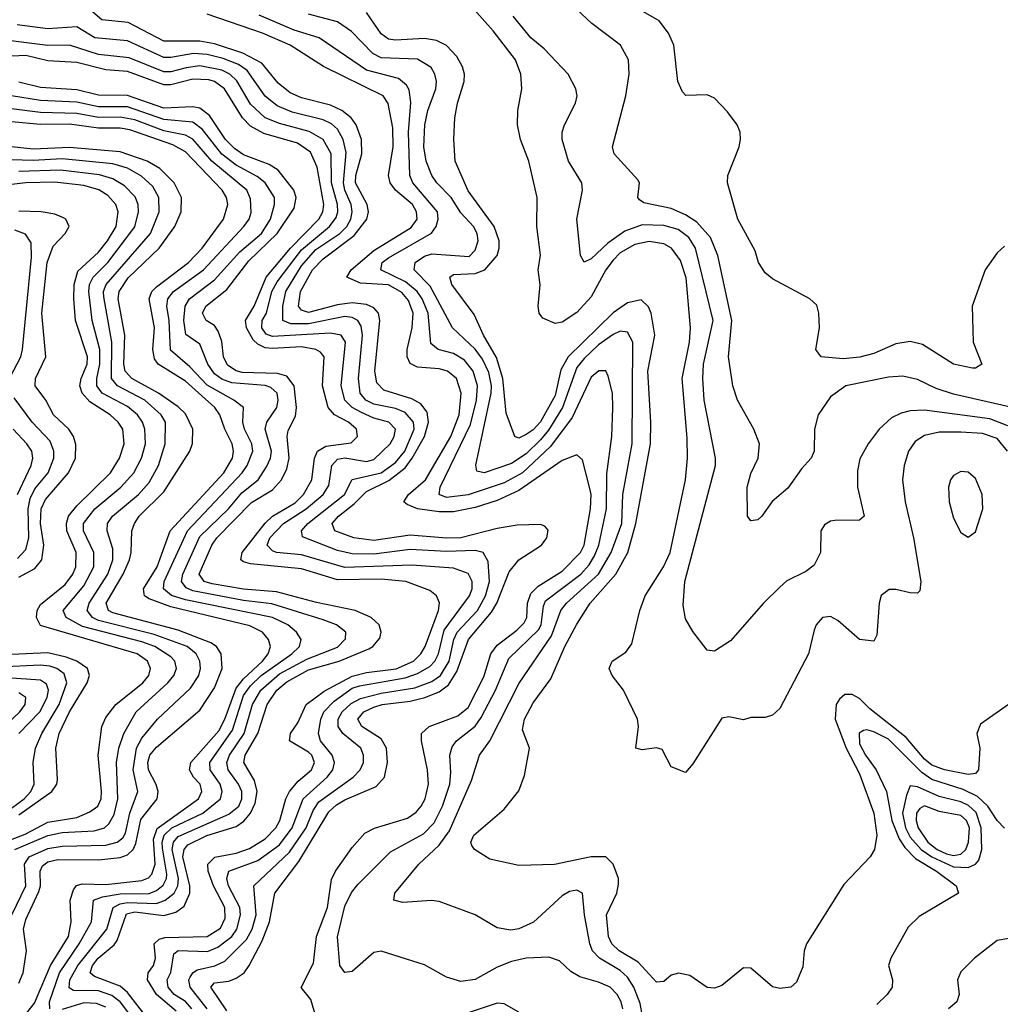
# Model space of a CAD drawing. Header units: inches. Extents: x 501365 to 657855, y 482276 to 547543.
# Tile 319 of 656: x 604253 to 606959, y 484403 to 487121. Entities that reach past the tile are written whole.
import ezdxf

# ---------------------------------------------------------------- set-up
doc = ezdxf.new("R2010")
doc.units = ezdxf.units.IN
doc.header["$MEASUREMENT"] = 0
doc.layers.add('A6408', color=7, linetype='Continuous')

msp = doc.modelspace()

# ---------------------------------------------------------------- linework, layer by layer
at = {"layer": 'A6408', "color": 5}
for points, elevation in [([(604824.6, 484384.6), (604780.1, 484450), (604790, 484461.6), (604830, 484467), (604850, 484474.6), (604872.1, 484490), (604886.2, 484510), (604921.7, 484578.3), (604941.9, 484630), (604957.1, 484710), (605022.9, 484797.1), (605106.1, 484933.9), (605126.7, 484953.3), (605150, 484967.2), (605236, 485004), (605259.1, 485030), (605267.8, 485070), (605265, 485110), (605250, 485135.2), (605196.9, 485170), (605186.2, 485190), (605202.6, 485210), (605230, 485222.5), (605252.8, 485230), (605330, 485239.7), (605370.5, 485249.5), (605410, 485265.1), (605435.7, 485284.3), (605458.9, 485321.1), (605490.8, 485410), (605554.6, 485485.4), (605569.4, 485510), (605603.3, 485596.6), (605630, 485629.4), (605692.7, 485670), (605707.4, 485690), (605711.3, 485711.3), (605702.1, 485722.1), (605690, 485727.4), (605625.2, 485725.2), (605570, 485716.1), (605470, 485690.3), (605430, 485689.2), (605330, 485697.3), (605230, 485683.2), (605174.6, 485690), (605122.6, 485710), (605115.2, 485730), (605132.8, 485750), (605175.9, 485784.1), (605210, 485818.5), (605271.2, 485848.8), (605316, 485884), (605336, 485910), (605369.3, 485970), (605380.8, 486010), (605376.8, 486036.8), (605359.8, 486059.8), (605334.4, 486074.4), (605257.9, 486097.9), (605237.8, 486117.8), (605232.7, 486150), (605246.8, 486290), (605242.9, 486310), (605230, 486324.9), (605210, 486334.2), (605170, 486339.3), (605130, 486333.9), (605050, 486311.9), (605030, 486319), (605022.3, 486330), (605027.6, 486370), (605060.3, 486430), (605090, 486460.4), (605175.6, 486524.4), (605210.2, 486570), (605214.9, 486590), (605211.4, 486610), (605179.4, 486670), (605179.8, 486690), (605197.2, 486750), (605195.5, 486790), (605181.3, 486830), (605167.2, 486850), (605141.2, 486870), (605110, 486884.6), (605030, 486904.4), (604998.8, 486918.9), (604965.6, 486945.6), (604920.8, 487000.8), (604868.5, 487028.5), (604790, 487053.6), (604750, 487061.6), (604650, 487061.1), (604552.3, 487112.3), (604479.7, 487119.7), (604430, 487162.1)], 2420), ([(606978.2, 485930), (606950, 485964.1), (606910, 485978), (606850, 485982.2), (606790, 485981.7), (606750, 485973.1), (606723.7, 485956.3), (606705.1, 485930), (606693.2, 485890), (606689.2, 485850), (606696, 485790), (606719, 485690), (606739.5, 485570), (606736.3, 485543.7), (606730, 485538), (606710, 485538.2), (606670, 485547.9), (606652.3, 485547.7), (606630, 485531.5), (606624.5, 485510), (606618.3, 485421.7), (606610, 485405.1), (606570, 485409.9), (606510, 485462.4), (606490, 485473), (606468.3, 485470), (606450.9, 485450), (606444.8, 485435.2), (606429.4, 485370), (606350, 485219.7), (606330, 485201.1), (606310, 485194.5), (606270, 485194.2), (606250, 485188), (606210, 485196.1), (606190, 485192.4), (606110, 485066.6), (606090, 485042.9), (606050, 485058), (606025.7, 485105.7), (606010, 485110.8), (605970, 485105.5), (605952.7, 485110), (605960.3, 485170), (605957.6, 485190), (605919.3, 485270), (605887.9, 485310), (605879.8, 485330), (605887.8, 485350), (605925.7, 485374.3), (605942.2, 485397.8), (605964.1, 485490), (605978.6, 485530), (606029.3, 485610), (606047.7, 485650), (606089.6, 485850), (606095.6, 485910), (606095, 485965), (606080.4, 486130), (606100.7, 486230), (606103.4, 486270), (606091.7, 486408.3), (606076.2, 486456.2), (606051.7, 486490), (606030, 486501.4), (605990, 486508), (605950, 486499.9), (605910, 486477.4), (605890, 486457.1), (605870, 486429.9), (605830, 486355.8), (605790, 486311.9), (605750, 486286), (605730, 486281.5), (605696.4, 486296.4), (605686.6, 486310), (605683, 486330), (605688.7, 486388.7), (605683.4, 486430), (605689.5, 486470.5), (605679.6, 486550), (605680.4, 486630), (605657.7, 486730), (605634.6, 486790), (605626, 486830), (605627, 486870), (605638.4, 486930), (605635.8, 486970), (605620.8, 487010), (605559.1, 487090), (605498.1, 487158.1)], 2280), ([(605069.4, 484369.4), (605055.7, 484415.7), (605029.3, 484449.3), (605063.7, 484516.4), (605071.5, 484590), (605102.2, 484670), (605112.9, 484747.1), (605124.2, 484770), (605170, 484835.8), (605205.2, 484874.8), (605231.4, 484888.6), (605323.1, 484916.9), (605347, 484933), (605360.9, 484950), (605371.5, 484970), (605380.5, 485010), (605377.8, 485050), (605361.1, 485130), (605361.7, 485150), (605382.3, 485170), (605461.3, 485198.7), (605490, 485222.4), (605533.1, 485306.9), (605552.4, 485370), (605570, 485393.9), (605624.9, 485435.1), (605644.7, 485455.3), (605652.1, 485470), (605654, 485510), (605663.1, 485536.9), (605683.3, 485556.7), (605750, 485598.2), (605799.8, 485650), (605810.4, 485670), (605828.1, 485770), (605829.7, 485809.7), (605826.1, 485826.1), (605805.5, 485905.5), (605790, 485919.8), (605750, 485903.4), (605630, 485821), (605570, 485793.8), (605510, 485773.7), (605450, 485761.8), (605410, 485761.9), (605350.6, 485770.6), (605322, 485782), (605313.1, 485790), (605325.9, 485810), (605372.4, 485850), (605442.8, 485970), (605465.7, 486030), (605471.1, 486090), (605457.6, 486130), (605433.3, 486150), (605410, 486156.7), (605350, 486161.3), (605330, 486171.2), (605321.8, 486190), (605321.5, 486210), (605336, 486270), (605338.4, 486310), (605325.2, 486345.2), (605307.6, 486367.6), (605270, 486388.7), (605192.9, 486392.9), (605155.5, 486410), (605167.8, 486430), (605230, 486483), (605333.3, 486546.7), (605349.1, 486570), (605347.4, 486590), (605336.4, 486610), (605289.9, 486650), (605274.8, 486670), (605270.5, 486690), (605283.2, 486770), (605281.9, 486821.9), (605269.5, 486889.5), (605256, 486910), (605091.2, 486991.3), (604998.7, 487050), (604923, 487083), (604770, 487135.8)], 2380), ([(605917.5, 484390), (605912.5, 484410), (605901.3, 484430), (605882, 484450), (605850, 484464.2), (605798.2, 484478.2), (605773.6, 484493.6), (605742.7, 484522.7), (605712.8, 484532.8), (605650, 484529.9), (605610, 484520.7), (605570, 484505), (605510, 484471.1), (605470, 484466), (605430, 484477.3), (605370, 484511.8), (605250, 484549.8), (605230, 484545.8), (605170, 484493.8), (605150, 484490.8), (605135.8, 484510), (605129.2, 484589.2), (605150, 484673.5), (605168.7, 484711.3), (605186.2, 484733.8), (605276.1, 484823.9), (605366.8, 484873.2), (605396.5, 484903.5), (605419.6, 484950), (605439.3, 485010), (605442.6, 485042.6), (605439.9, 485090), (605446.5, 485113.5), (605458.4, 485130), (605509.4, 485170.6), (605526, 485194), (605565.5, 485270), (605602.6, 485357.4), (605684, 485436), (605691.6, 485450), (605697.9, 485502.1), (605703.8, 485516.2), (605801.1, 485590), (605824.4, 485615.6), (605839.3, 485640.7), (605851, 485670), (605872, 485770), (605873, 485867), (605886.3, 485970), (605889.2, 486049.2), (605888.3, 486090), (605876.9, 486136.9), (605870, 486151.6), (605851.2, 486151.2), (605830, 486133.9), (605777.6, 486022.4), (605717.9, 485942.1), (605640.2, 485870), (605590, 485842.6), (605490, 485808.8), (605430, 485801.4), (605410.5, 485810), (605413.2, 485830), (605496.4, 486003.6), (605513.1, 486070), (605516.4, 486110), (605504, 486150), (605480.5, 486180.5), (605450, 486199.5), (605407.2, 486210), (605387, 486227), (605379.9, 486310), (605363.3, 486350), (605349.7, 486370), (605317.2, 486397.2), (605249.4, 486430), (605253, 486450), (605270, 486463.3), (605388.8, 486531.2), (605402.3, 486550), (605407.3, 486570), (605406, 486590), (605337.8, 486670), (605329, 486690), (605325.4, 486810), (605332, 486892), (605327.2, 486927.2), (605320.2, 486940.2), (605297.8, 486957.8), (605210, 486981.3), (605079.1, 487070), (605010, 487091.2), (604913.4, 487133.4)], 2360), ([(605971.2, 484370), (605965.2, 484405.2), (605947.4, 484450), (605930, 484478.1), (605910, 484496.3), (605852.6, 484530), (605833, 484550), (605825.6, 484570), (605811.3, 484650), (605805.4, 484710), (605790, 484718), (605770, 484714.2), (605750, 484702), (605670.1, 484629.9), (605630, 484611.2), (605607.8, 484607.8), (605570, 484613.8), (605509.9, 484649.9), (605410, 484686.1), (605389.2, 484689.2), (605310, 484683.9), (605284.7, 484690), (605287.9, 484710), (605353.9, 484790), (605410, 484841.9), (605438.4, 484881.6), (605499.7, 485020.3), (605521.2, 485090), (605549.7, 485130.3), (605631.1, 485288.9), (605720.2, 485419.8), (605745.8, 485490), (605761.7, 485510), (605850.2, 485590), (605885.1, 485650), (605914, 485730), (605917.3, 485810), (605943.2, 485950), (605944.8, 486230), (605930, 486257.7), (605910, 486261.2), (605890, 486252), (605850, 486222.8), (605810, 486185.5), (605790, 486160.1), (605751, 486050), (605712.3, 485987.7), (605690, 485960.9), (605650, 485922.5), (605610, 485895.2), (605534.6, 485870), (605514.2, 485874.2), (605511.3, 485891.3), (605553.8, 486090), (605554.5, 486110), (605546.9, 486146.9), (605530, 486183.4), (605510, 486211.2), (605446.7, 486270), (605385.3, 486385.3), (605341, 486430), (605344, 486450), (605370, 486467.5), (605390, 486474), (605492.7, 486467.3), (605510, 486484.2), (605517.7, 486510), (605515.4, 486530), (605505.1, 486550), (605470, 486587.3), (605443.7, 486630), (605403.5, 486670), (605390, 486690.5), (605374.4, 486730), (605368.2, 486770), (605370.2, 486830), (605378.9, 486870), (605400.6, 486930), (605402.6, 486950), (605398.6, 486970), (605388.4, 486988.4), (605350, 487011.2), (605250, 487015.5), (605227.2, 487027.2), (605168.1, 487088.1), (605130, 487114.4), (605050, 487135.4)], 2340), ([(606981.7, 485230), (606903.9, 485176.1), (606893.6, 485150), (606902.3, 485110), (606898.4, 485050), (606890, 485039.8), (606870, 485037.1), (606804.6, 485050), (606770, 485063), (606750, 485079.2), (606699.3, 485139.3), (606598.3, 485218.3), (606570, 485247.2), (606550, 485257.7), (606530, 485257.5), (606514.7, 485245.2), (606505.4, 485230), (606503.4, 485190), (606533.3, 485110), (606570, 485039.2), (606610, 484930.2), (606618.4, 484870), (606611.7, 484830), (606599.5, 484810), (606526.9, 484733.1), (606424, 484570), (606417.3, 484550), (606413.5, 484506.5), (606396.1, 484464), (606380.7, 484450), (606350, 484446.1), (606330, 484451.4), (606270, 484502.5), (606250, 484503.4), (606190, 484454.9), (606170, 484447.2), (606149.6, 484449.6), (606102.3, 484482.3), (606071, 484489), (606050, 484483.1), (606030, 484465.6), (606010, 484463.7), (605959.1, 484519.1), (605907.1, 484550), (605887.1, 484570), (605877.9, 484590), (605871.8, 484650), (605900.3, 484710), (605905.5, 484734.5), (605904.9, 484750), (605890, 484789.2), (605870, 484809.5), (605830, 484809.9), (605728.3, 484788.3), (605630, 484786.3), (605550, 484803.8), (605508, 484830), (605500.7, 484840.7), (605497.4, 484850), (605506.3, 484870), (605590, 484941.4), (605630, 484991.6), (605645.9, 485034.1), (605659.1, 485110), (605640.4, 485160.4), (605645.6, 485190), (605670, 485234.8), (605718.8, 485301.2), (605756.8, 485390), (605790, 485452.3), (605827.2, 485510), (605897.8, 485590), (605930.7, 485650), (605952.9, 485730), (605993.1, 485950), (605994.6, 486010), (605985.8, 486150), (606005.4, 486250), (605995.5, 486310), (605988.2, 486328.2), (605967.4, 486347.4), (605930, 486339.2), (605890, 486311.4), (605765.8, 486190), (605746.3, 486153.7), (605730, 486083), (605690, 486010.8), (605670, 485988.6), (605650, 485975.2), (605630, 485965.7), (605619.1, 485970), (605594.7, 486034.7), (605585.7, 486130), (605568.1, 486188.1), (605532.6, 486250), (605507, 486307), (605445.4, 486390), (605439.9, 486410), (605450, 486417.4), (605510, 486420), (605536.4, 486430), (605570, 486469.6), (605575.7, 486490), (605575.7, 486510), (605562.3, 486550), (605490, 486648.2), (605454.8, 486730), (605450.3, 486790.3), (605453.4, 486850), (605460.6, 486890), (605479.5, 486950), (605480.3, 486970), (605474.9, 486990), (605458.6, 487018.6), (605430, 487049.5), (605403.2, 487063.2), (605370, 487068.2), (605290, 487063.8), (605270, 487066.9), (605250, 487081.7), (605210, 487140.7)], 2320), ([(606979.9, 485999.9), (606930, 486018.6), (606750, 486042.3), (606710, 486040.8), (606685.2, 486034.8), (606658.8, 486021.2), (606624.5, 485990), (606594, 485950), (606571.4, 485908.6), (606565, 485875), (606564.4, 485830), (606582.8, 485750), (606570, 485738.7), (606501.8, 485738.2), (606490, 485736.4), (606473.9, 485726.1), (606463.9, 485710), (606462.8, 485650), (606444.7, 485615.3), (606422.2, 485597.8), (606370, 485571.7), (606350, 485554.6), (606305, 485510), (606213.9, 485406.1), (606170, 485377.4), (606150, 485380.7), (606110, 485431.6), (606090, 485466.6), (606083.7, 485503.7), (606088.4, 485570), (606172.8, 485890), (606172.5, 485910), (606141.6, 486070), (606137.4, 486130), (606139.3, 486170), (606166.2, 486290), (606117.7, 486490), (606099, 486519), (606070, 486541.3), (606030, 486552.6), (605970, 486554.1), (605922.8, 486537.2), (605876.1, 486503.9), (605830, 486460.5), (605810, 486451), (605799.9, 486470), (605789.9, 486570), (605805.7, 486650), (605803.7, 486670), (605766.7, 486730), (605749.9, 486790), (605749.9, 486810), (605756.2, 486830), (605786.6, 486890), (605790.7, 486910), (605787.7, 486930), (605766.6, 486970), (605699.8, 487039.8), (605663.5, 487070), (605614.3, 487130)], 2260), ([(607015.1, 486044.9), (606830, 486087), (606782.2, 486102.2), (606730, 486127.5), (606690, 486136.4), (606650, 486133.6), (606532.8, 486110), (606490, 486079.2), (606455.8, 486030), (606446.4, 485990), (606445.2, 485930), (606436.5, 485910), (606410, 485881.1), (606372.4, 485827.6), (606329.5, 485790.5), (606300.3, 485750), (606290, 485739.7), (606270, 485737), (606261.3, 485750), (606259.8, 485830), (606270, 485868), (606290.7, 485910), (606293.8, 485950), (606278.5, 485990), (606233.9, 486070), (606220.2, 486110), (606208.4, 486190), (606218.3, 486290), (606179.3, 486470), (606158.9, 486518.9), (606121.6, 486561.6), (606090, 486582.1), (606050, 486599.4), (605975, 486615.1), (605963.3, 486623.3), (605958.5, 486630), (605962.6, 486670), (605958.6, 486678.6), (605893.6, 486750), (605888.2, 486770), (605925.6, 486910), (605934.7, 486970), (605932.6, 487010), (605910.7, 487050), (605831.9, 487110), (605789.3, 487149.3)], 2240), ([(606970, 486495.1), (606950, 486477.1), (606917.4, 486430), (606881.1, 486330), (606883.9, 486230), (606907.4, 486170), (606890, 486158.4), (606881.6, 486158.4), (606830, 486169.9), (606744.1, 486224), (606710, 486231.9), (606670, 486225.7), (606610, 486198.9), (606571.4, 486188.6), (606524.7, 486184.7), (606464, 486190), (606449.6, 486210), (606459.7, 486270), (606458, 486310), (606452.3, 486332.3), (606433.2, 486350), (606330, 486405.1), (606310, 486422), (606291.6, 486450), (606282.5, 486482.5), (606234.5, 486570), (606206.2, 486670), (606207, 486690), (606238.3, 486770), (606242, 486790), (606241, 486810), (606232.5, 486830), (606206.1, 486866.1), (606170, 486904.2), (606150, 486913), (606091.1, 486911.1), (606081.5, 486921.5), (606068.9, 486950), (606057.6, 487050), (606043.5, 487083.5), (606017.1, 487117.1), (605960.8, 487150)], 2220), ([(604769.7, 484390), (604722.8, 484450), (604719.3, 484470), (604722.6, 484477.4), (604730, 484490), (604742, 484498), (604791.1, 484508.9), (604818.4, 484521.6), (604878.2, 484581.9), (604894.3, 484610), (604905.4, 484650), (604898.4, 484730), (604997.2, 484822.7), (605042.8, 484890), (605062.2, 484937.8), (605078.4, 484961.6), (605172.5, 485030), (605192.6, 485050), (605201.3, 485070), (605201.7, 485090), (605194, 485110), (605144.3, 485150), (605131.4, 485170), (605131.2, 485190), (605142.1, 485210), (605166.9, 485233.1), (605192.9, 485247.1), (605250, 485261.5), (605343.5, 485276.5), (605390, 485293.9), (605414.1, 485310), (605438, 485350), (605450.6, 485409.4), (605460.1, 485430), (605516.4, 485490), (605537.9, 485530), (605549.5, 485570), (605545, 485625), (605531.3, 485650), (605510, 485655.3), (605430, 485652.2), (605330, 485657.8), (605230, 485645.3), (605170, 485646.1), (605130, 485655.4), (605033.1, 485693.1), (605029.9, 485710), (605047.4, 485730), (605149.3, 485810), (605170, 485851.4), (605250, 485869.7), (605290, 485898.6), (605315.2, 485930), (605341.3, 485990), (605339.6, 486010), (605316.4, 486036.4), (605290, 486047.4), (605230, 486059.5), (605208.1, 486070), (605192.6, 486090), (605187.3, 486130), (605198.8, 486250), (605194.7, 486274.7), (605185.6, 486290), (605170, 486298.6), (605150, 486300.9), (605050, 486281), (605001.1, 486281.1), (604978.9, 486290), (604978.4, 486330), (604987.2, 486370), (605030, 486441.3), (605070, 486485.8), (605136.3, 486530), (605155.4, 486550), (605166.5, 486570), (605170.4, 486590), (605167.5, 486610), (605150, 486650), (605146.4, 486670), (605154, 486754), (605145.4, 486790), (605130, 486818.2), (605113.1, 486833.1), (605090, 486844.3), (605004.8, 486864.8), (604962.9, 486882.9), (604929.8, 486909.8), (604880.1, 486980.1), (604856.5, 486996.5), (604813.8, 487013.8), (604770, 487024.6), (604732.6, 487027.4), (604670, 487015.7), (604650, 487016), (604550, 487061.7), (604459.9, 487070), (604410, 487100.4), (604330, 487095.6), (604245.9, 487105.9)], 2440), ([(604728, 484390), (604710.1, 484410.1), (604678.9, 484430), (604662.1, 484450), (604659.7, 484470), (604669.5, 484490.5), (604677.7, 484542.3), (604690, 484551.4), (604771, 484549), (604799.5, 484560.5), (604837.9, 484590), (604852.2, 484610), (604862, 484650), (604859.8, 484670), (604829.2, 484730), (604823.8, 484750), (604829.9, 484770), (604910, 484799.8), (604970, 484842.9), (605004.6, 484890), (605034.7, 484970), (605101.2, 485030), (605116.3, 485050), (605121.2, 485070), (605115.1, 485090), (605083, 485130), (605076.9, 485150), (605083.6, 485190), (605092, 485210), (605120.1, 485239.9), (605170, 485275.3), (605190, 485282.2), (605316.5, 485303.5), (605350, 485315.6), (605384.7, 485335.3), (605398.4, 485350), (605408.4, 485370), (605424.3, 485435.7), (605494.2, 485530), (605501, 485550), (605501.3, 485570), (605490, 485591.8), (605450, 485606.6), (605334.7, 485614.7), (605150, 485608.5), (605030, 485643), (604961.6, 485650), (604950, 485654.9), (604935.7, 485670), (604943.2, 485690), (604980.8, 485730), (605043.2, 485770), (605089.7, 485810), (605105.6, 485834.4), (605114.4, 485890), (605130, 485907.7), (605150, 485911.3), (605210, 485901.3), (605230, 485906.3), (605275.2, 485950), (605286.1, 485970), (605289.5, 485990), (605271.5, 486010), (605230, 486020.9), (605196.3, 486036.2), (605170.3, 486050.3), (605150.2, 486070), (605139.4, 486110), (605151.8, 486230), (605139.6, 486250), (605110, 486255.7), (604950, 486245.8), (604932.9, 486252.9), (604920.9, 486270), (604921.8, 486290), (604933.8, 486310), (604948.5, 486370), (604962.7, 486397.3), (605030, 486485), (605107.2, 486550), (605125.9, 486574.1), (605130.5, 486590), (605129.6, 486610), (605113.4, 486670), (605112.6, 486750), (605090, 486789.6), (605051.6, 486811.6), (604970, 486834), (604929.9, 486850), (604890, 486887.2), (604852, 486952), (604832.5, 486970), (604810, 486981.3), (604750, 486992.7), (604712, 486988), (604670, 486976.2), (604650, 486976.3), (604554.8, 487014.8), (604470, 487024.4), (604390, 487050.2), (604330, 487049.3), (604190, 487066.7)], 2460), ([(604684.1, 484384.1), (604630.2, 484430), (604604.9, 484470), (604607.5, 484490), (604622.1, 484510), (604627.4, 484530), (604624.1, 484570), (604637.6, 484582.4), (604653.2, 484586.8), (604770, 484590.3), (604806.7, 484613.3), (604819.4, 484640.6), (604818.4, 484670), (604787.2, 484730), (604772.9, 484770), (604772.2, 484790), (604790.7, 484809.3), (604850, 484819.6), (604886.7, 484833.3), (604930, 484859.5), (604959, 484890), (604970.2, 484910), (604987.3, 484970), (604997.6, 484990), (605020.9, 485019), (605057.6, 485050), (605065.9, 485070), (605058.8, 485090), (605050, 485098.8), (604997.4, 485130), (605000.1, 485150), (605020.6, 485179.4), (605043.6, 485230), (605093.2, 485266.8), (605170, 485308.6), (605210, 485318.5), (605291.2, 485328.8), (605339.5, 485350), (605359.6, 485370), (605371.3, 485390), (605408.3, 485490), (605411, 485511), (605402.8, 485530), (605384.6, 485544.6), (605318, 485570), (605250, 485576.7), (605130, 485574.3), (605030, 485604.9), (604890, 485618.9), (604870, 485623.9), (604863.1, 485630), (604866.6, 485650), (604930, 485731.1), (604949.8, 485750.2), (605013, 485787), (605036.1, 485810), (605058.5, 485850), (605066, 485910), (605074.2, 485930), (605097, 485943), (605167, 485953), (605184.4, 485970), (605181.9, 485990), (605159.9, 486010), (605121.4, 486030), (605103.5, 486050), (605088.1, 486110), (605092.8, 486190), (605082.7, 486202.7), (605070.2, 486210.2), (605030, 486217.5), (604950, 486212.5), (604930, 486215), (604910, 486224.5), (604896.9, 486236.9), (604878.3, 486270), (604875.9, 486290), (604899.3, 486330), (604932.8, 486410), (605000.3, 486490), (605077.7, 486570), (605088.8, 486590), (605091.9, 486610), (605073.3, 486713.3), (605055, 486755), (605019.5, 486779.5), (604926.4, 486806.4), (604890, 486826.3), (604867.9, 486850), (604817.9, 486930), (604790.3, 486950), (604774.7, 486954.7), (604730, 486956), (604670, 486940.3), (604650, 486940.8), (604550, 486977.8), (604490, 486981.9), (604410, 487001.9), (604330, 487006.9), (604270, 487021.9), (604190, 487018)], 2480), ([(604600.8, 484370), (604550, 484435.3), (604530, 484452.9), (604459.5, 484479.5), (604447.2, 484490), (604453.3, 484510), (604469.5, 484530), (604513.1, 484566.9), (604521.2, 484578.8), (604547.1, 484652.9), (604570, 484658.2), (604650, 484647.9), (604683.2, 484656.8), (604706.4, 484673.6), (604721.8, 484710), (604722.4, 484730), (604703, 484810), (604706.3, 484830), (604716.7, 484843.3), (604768.8, 484868.9), (604850, 484893.6), (604871.6, 484908.4), (604889.7, 484930), (604902.2, 484957.8), (604907.6, 484990), (604900.8, 485020.8), (604871.5, 485070), (604874.6, 485090), (604909.6, 485150), (604935.7, 485230), (604962, 485270), (604990, 485293.1), (605050, 485325.6), (605134.1, 485350), (605216.3, 485383.7), (605227.2, 485390), (605246.2, 485413.8), (605250.4, 485430), (605244.8, 485450), (605222.3, 485470), (605178.7, 485490), (605071.9, 485511.9), (604961.4, 485541.4), (604870, 485549), (604783.6, 485563.6), (604762.1, 485570), (604747.6, 485590), (604782.6, 485670), (604796.7, 485690), (604891.9, 485788.1), (604950, 485822.7), (604974.8, 485850), (604990, 485880.7), (604996.5, 485910), (604990.5, 485970), (604993.3, 485986.7), (605013.7, 486026.3), (605016.8, 486050), (605010, 486110), (604990, 486137), (604964.3, 486144.3), (604867, 486147), (604850, 486151.1), (604826.5, 486166.5), (604815.3, 486190), (604810, 486231.9), (604800.7, 486260.7), (604790, 486276.1), (604766.8, 486290), (604756.9, 486310), (604765.9, 486330), (604824.2, 486375.8), (604885, 486455.1), (604962.8, 486530), (605010, 486600.3), (605015.3, 486630), (605009.1, 486650), (604965.6, 486705.6), (604940.8, 486720.8), (604870, 486747.5), (604845.1, 486765.1), (604820.2, 486790), (604776.3, 486856.3), (604750, 486876), (604730, 486879.8), (604650, 486876.2), (604550, 486911.2), (604470, 486912.3), (604410, 486926.5), (604310, 486933), (604250, 486947.8)], 2520), ([(604559.9, 484370), (604530, 484410), (604507, 484427), (604470, 484439.9), (604400.9, 484440.9), (604388.7, 484448.7), (604390.9, 484470), (604412.7, 484510), (604492.7, 484610), (604510.8, 484670), (604530, 484680.3), (604550, 484683.7), (604630, 484681.3), (604654.5, 484690), (604678.5, 484710), (604689, 484730), (604690.7, 484750), (604673.3, 484830), (604677, 484850), (604690, 484865.8), (604830, 484927.2), (604857, 484950), (604865.8, 484970), (604865.2, 484990), (604856.6, 485010), (604827.7, 485050), (604823.8, 485070), (604831.2, 485090), (604872, 485150), (604894.7, 485230), (604918.2, 485270), (604970, 485315), (605044.8, 485355.2), (605130, 485388.8), (605151.3, 485411.3), (605152.8, 485430), (605126.8, 485450), (605090, 485464), (604948.1, 485508.1), (604870, 485517.6), (604730, 485544.3), (604712.4, 485552.4), (604699.5, 485570), (604702.5, 485590), (604750, 485693.6), (604828.4, 485770), (604865.9, 485814.1), (604910.3, 485850), (604934, 485886), (604945, 485910), (604947.9, 485930), (604929.6, 485990.4), (604934.8, 486010), (604962.2, 486050), (604966.3, 486070), (604963, 486090), (604945.6, 486105.6), (604930, 486110.7), (604837.8, 486117.8), (604810, 486128), (604790, 486142.9), (604771.7, 486170), (604750, 486224.9), (604711.3, 486251.3), (604705.6, 486290), (604709.4, 486330), (604721.2, 486350), (604790, 486402.6), (604859.9, 486480.1), (604920.3, 486530), (604944.6, 486570), (604956, 486610), (604955.5, 486630), (604930, 486670.3), (604908.1, 486688.1), (604850, 486719), (604810, 486749.7), (604757.5, 486817.5), (604730, 486837.6), (604650, 486845.1), (604550, 486880.3), (604470, 486880.4), (604410, 486893.1), (604310, 486897.8), (604230.1, 486910.1)], 2540), ([(604335.5, 484390), (604335.3, 484410), (604362.5, 484490), (604417.1, 484570), (604451, 484630), (604456.1, 484690), (604480.7, 484699.3), (604530, 484707.8), (604610, 484708.6), (604630, 484716.6), (604648.7, 484731.3), (604657.9, 484750), (604658.3, 484761.7), (604646.5, 484833.5), (604645.6, 484850), (604651.3, 484870), (604672.1, 484890), (604757.6, 484930), (604807.2, 484970), (604811.6, 484990), (604805.5, 485010), (604778.6, 485050), (604777.5, 485070), (604840.1, 485159.9), (604870, 485255.2), (604890, 485282), (604919.3, 485310), (605003.8, 485370), (605024.6, 485390), (605029.5, 485410), (605016.1, 485430), (604992.2, 485450), (604950.4, 485470), (604710, 485519.3), (604671.2, 485531.2), (604649.7, 485550), (604651.4, 485570), (604715.8, 485710), (604866.8, 485870), (604880.7, 485890), (604896.4, 485930), (604893.5, 485950), (604873.2, 485990), (604868.2, 486010), (604869.9, 486050), (604844, 486070), (604770, 486112), (604722.4, 486162.4), (604668.4, 486208.4), (604665, 486290), (604658.4, 486330), (604661.4, 486350), (604677.1, 486370), (604760.2, 486430), (604870.8, 486550), (604886, 486570), (604891.5, 486588.5), (604890, 486626.3), (604879.4, 486650), (604782.4, 486730), (604730, 486790.4), (604710, 486801.8), (604650, 486814), (604570, 486844), (604530, 486851.9), (604470, 486850.1), (604410, 486861.5), (604310, 486864.5), (604230, 486874.1)], 2560), ([(604264.7, 484370), (604293.7, 484406.3), (604337.5, 484510), (604387.1, 484590), (604394.2, 484630), (604392.2, 484690), (604400.8, 484719.2), (604409.3, 484730.7), (604425.1, 484734.9), (604490, 484733.1), (604590, 484744.6), (604607.8, 484752.2), (604617.6, 484762.4), (604626.6, 484790), (604621.8, 484858.2), (604631.6, 484888.4), (604746.3, 484970), (604755.3, 484990), (604750.3, 485010), (604732.1, 485030), (604721.6, 485050), (604724.5, 485070), (604802.2, 485157.8), (604819.1, 485190), (604850, 485275.6), (604870, 485300.9), (604922.5, 485350), (604938.7, 485370), (604944.3, 485390), (604939, 485410), (604922.6, 485430), (604887.9, 485447.9), (604670, 485500.1), (604610, 485521.8), (604597.2, 485530), (604595.8, 485535.8), (604594.5, 485550), (604631.6, 485610), (604667.9, 485710), (604816.2, 485870), (604840, 485910), (604842.9, 485930), (604838.5, 485950), (604818.4, 485990), (604805.2, 486030), (604791.2, 486050), (604710, 486123.2), (604634.8, 486170), (604624.6, 486184.6), (604620.4, 486210), (604624.3, 486270), (604609.5, 486350), (604617.1, 486370), (604630, 486383.2), (604718.4, 486450), (604756, 486490), (604814.8, 486570), (604827, 486610), (604822.9, 486630), (604811.5, 486650), (604710, 486756.2), (604675.5, 486775.5), (604556.4, 486816.4), (604530, 486821.4), (604470, 486820.9), (604390, 486832), (604310, 486831.4), (604230, 486838.9)], 2580), ([(604250, 484461), (604261.9, 484490), (604271.7, 484550), (604262.7, 484610), (604270, 484637.2), (604305.8, 484714.2), (604310.4, 484730), (604308.9, 484770), (604315.1, 484784.9), (604330, 484796.3), (604357.7, 484802.3), (604470, 484801.6), (604530, 484808.3), (604550, 484815.7), (604565.4, 484830), (604573, 484847), (604586.8, 484913.2), (604631.9, 484970), (604634.8, 484990), (604629.6, 485009.6), (604607.7, 485050), (604606.2, 485070), (604612, 485090), (604630, 485112.1), (604750, 485214.4), (604790, 485276.2), (604811.6, 485330), (604808.3, 485370), (604795.4, 485390), (604780.3, 485400.3), (604690, 485435.2), (604510, 485483.5), (604497.9, 485490), (604491.4, 485510), (604537.9, 485590), (604555.5, 485630), (604560.3, 485650), (604562.4, 485710), (604569, 485730), (604582.6, 485750), (604650, 485817.4), (604722.4, 485930), (604729.6, 485950.4), (604730.7, 485990), (604710, 486032.6), (604690, 486052.3), (604636.1, 486090), (604561.8, 486130), (604543.5, 486150), (604540, 486170), (604543, 486250), (604524.4, 486350), (604526.8, 486370), (604551.6, 486408.4), (604637.1, 486490), (604680.7, 486550), (604698.4, 486590), (604699, 486630), (604679.3, 486670), (604639.4, 486710), (604604.2, 486730), (604530, 486755.8), (604390, 486767.6), (604290, 486763.4), (604230, 486769.6)], 2620), ([(604231, 484650), (604269.5, 484730), (604265.6, 484790), (604278.9, 484810), (604330, 484832.4), (604370, 484838.9), (604490, 484841.8), (604521.7, 484850), (604537.5, 484862.5), (604544.9, 484875.1), (604556.8, 484930), (604578.7, 484990), (604565.3, 485050), (604575, 485110), (604590, 485137.4), (604633.1, 485190), (604724.3, 485275.7), (604747.1, 485310), (604751.5, 485330), (604749.6, 485350), (604739.4, 485370), (604714.4, 485390), (604623.8, 485423.8), (604470, 485462.6), (604453.7, 485470), (604439.1, 485490), (604444.5, 485510), (604495.6, 485590), (604509.5, 485630), (604510, 485659.6), (604493.7, 485710), (604495.1, 485730), (604508.7, 485750), (604580.3, 485810), (604610, 485842.9), (604635.4, 485890), (604654.5, 485950), (604654.9, 486010), (604643.1, 486030), (604598.2, 486070), (604522.3, 486110), (604505.8, 486130), (604507, 486230), (604484.4, 486355.6), (604484.1, 486370), (604491.1, 486390), (604613.4, 486530), (604637.6, 486590), (604636.4, 486630), (604620, 486660), (604588.9, 486688.9), (604550.3, 486710.3), (604510, 486722.3), (604370, 486736.8), (604290, 486732), (604230, 486734)], 2640), ([(604239.5, 484830), (604330, 484868.8), (604370, 484877.1), (604458, 484882), (604486.2, 484890), (604499, 484901), (604513.3, 484926.7), (604523.8, 484970), (604519.7, 485070), (604526.5, 485110), (604540.1, 485150), (604573.9, 485210), (604661.3, 485290), (604677.7, 485310), (604685.5, 485330), (604681, 485350), (604670, 485361.8), (604625.1, 485390), (604590, 485403), (604425.6, 485445.6), (604380.9, 485470), (604372.2, 485490), (604430, 485558.3), (604456.9, 485610), (604457.3, 485650), (604428.4, 485710), (604429.1, 485730), (604459.6, 485770), (604531.7, 485830), (604567.4, 485870), (604588.8, 485910), (604599.5, 485950), (604598.1, 485990), (604591.4, 486010), (604577.7, 486030), (604550, 486053.3), (604479.9, 486090), (604465.7, 486110), (604465.1, 486130), (604474.2, 486170), (604473.9, 486210), (604452.4, 486290), (604443.2, 486370), (604445.3, 486390), (604455.6, 486410), (604496.2, 486450), (604570.8, 486549.2), (604580.9, 486590), (604579.1, 486610), (604571.1, 486631.1), (604542.1, 486662.1), (604510, 486680.8), (604472.4, 486692.4), (604365, 486705), (604250, 486701.3)], 2660), ([(604157.6, 484830), (604267.3, 484872.7), (604330, 484905.9), (604410, 484918.2), (604446.4, 484933.6), (604467.8, 484950), (604477, 484970), (604478.4, 484990), (604469.6, 485090.4), (604479, 485170), (604490, 485194.7), (604518.2, 485230), (604592.5, 485290), (604609.2, 485310), (604613.9, 485330), (604604.9, 485350), (604576.7, 485370), (604310, 485448.1), (604298.7, 485470), (604301, 485490), (604310, 485506.1), (604378.5, 485561.5), (604399.3, 485590), (604407.7, 485610), (604408.1, 485650), (604382.7, 485710), (604381.5, 485730), (604387.6, 485750), (604410, 485778.9), (604503.6, 485870), (604528.3, 485910), (604541, 485950), (604537.1, 485990), (604524.3, 486010), (604502.2, 486030), (604446.1, 486066.1), (604425.1, 486090), (604418.6, 486110), (604421.8, 486130), (604439.2, 486170), (604440, 486190), (604406.7, 486290), (604402.3, 486350), (604403.2, 486390), (604413.5, 486426.5), (604470, 486478.5), (604495.2, 486510), (604518.6, 486550), (604524.3, 486590), (604517.8, 486610), (604495.6, 486635.6), (604470.8, 486650.8), (604430, 486663), (604350, 486671.7), (604270, 486670.6), (604230, 486665.5)], 2680), ([(604250, 485581.8), (604294.3, 485605.7), (604313.9, 485630), (604319.5, 485670), (604310.1, 485730), (604312.2, 485770), (604323.9, 485796.1), (604387.7, 485870), (604406.4, 485910), (604407.9, 485947.9), (604401.5, 485970), (604387.9, 485990), (604345.6, 486030), (604324.3, 486070), (604295.5, 486110), (604296.2, 486130), (604324.7, 486190), (604313.8, 486310), (604328, 486450), (604344.7, 486495.3), (604378.3, 486530), (604388.7, 486550), (604380.2, 486570), (604373.9, 486573.9), (604350, 486583.3), (604312.3, 486590), (604250, 486591.8)], 2720), ([(604226.4, 486133.6), (604255.4, 486190), (604260.7, 486210), (604285.4, 486465.4), (604284.3, 486504.3), (604268.4, 486528.4), (604239.6, 486539.6)], 2740), ([(604246.9, 485633.1), (604270, 485658.1), (604277.5, 485690), (604276.1, 485770), (604281.1, 485798.9), (604294.4, 485825.6), (604331.1, 485870), (604346.6, 485910), (604347.2, 485930), (604337.1, 485957.1), (604286.7, 486010), (604236.9, 486076.9)], 2740), ([(604246.6, 485810), (604284.6, 485890), (604289.3, 485910), (604285.8, 485930), (604272.7, 485950), (604234.6, 485990)], 2760), ([(604250, 484925.4), (604341, 484990), (604355, 485010), (604356.9, 485023.1), (604352.2, 485110), (604361.6, 485150), (604390.4, 485210), (604438.6, 485290), (604445.6, 485310), (604439.5, 485330), (604410.4, 485350), (604381, 485361), (604330, 485372.5), (604230, 485368)], 2720), ([(604230, 484944.3), (604264.9, 484970), (604283.4, 484990), (604292.8, 485010), (604289.6, 485070), (604295.9, 485110), (604313.4, 485150), (604361.5, 485230), (604382.7, 485290), (604375.1, 485315.1), (604355, 485330), (604335.9, 485335.9), (604310, 485338.7), (604193.8, 485333.8)], 2740), ([(604250.3, 485150), (604307.8, 485210), (604328.5, 485250), (604331.7, 485270), (604326.3, 485286.3), (604310, 485297.7), (604150, 485308.4)], 2760), ([(604190, 485151.5), (604252.8, 485210), (604267.7, 485230), (604269.4, 485250), (604250, 485262.1)], 2780), ([(606970, 484888.9), (606950, 484909.9), (606924.2, 484950), (606896.2, 484976.2), (606856, 484996), (606770, 485023), (606742.5, 485042.5), (606650, 485134.9), (606610, 485154.6), (606590, 485160.4), (606581.6, 485158.4), (606569.1, 485150.9), (606570, 485121.6), (606586.5, 485090), (606616.5, 485050), (606644.8, 484990), (606659.4, 484910), (606679.6, 484859.6), (606695.5, 484835.5), (606724.9, 484804.9), (606782.8, 484770), (606836.9, 484730), (606843.1, 484710), (606734.5, 484645.5), (606704.7, 484615.3), (606656.9, 484530), (606650.2, 484510), (606661.2, 484470), (606660.2, 484450), (606646.9, 484430), (606617.8, 484402.2)], 2340), ([(607014.9, 484590), (606950, 484579.2), (606887.2, 484530), (606850, 484492.8), (606840.7, 484470), (606845.2, 484430), (606838.4, 484410), (606815.4, 484390)], 2360), ([(604490, 484395.2), (604464.9, 484404.9), (604430, 484407), (604370, 484388.4)], 2560), ([(605630, 484381.2), (605590, 484404.1), (605570, 484406.3), (605490, 484379.1)], 2380)]:
    msp.add_lwpolyline(points, dxfattribs=dict(at, elevation=elevation))
for points, elevation in [([(606850, 485873.4), (606830, 485862.7), (606821.5, 485850), (606815.5, 485830), (606817.2, 485790), (606830, 485744.9), (606850, 485705.2), (606870, 485692.1), (606890, 485707.2), (606910.6, 485770), (606908.4, 485810), (606890, 485854), (606870, 485871.3)], 2320), ([(606710, 485005.6), (606699.6, 484980.4), (606689, 484930), (606696.8, 484890), (606710, 484864.1), (606740.4, 484830), (606769.5, 484809.5), (606830, 484782.5), (606870, 484780.5), (606890, 484790), (606899.3, 484800.7), (606908, 484830), (606906.2, 484890), (606891.9, 484931.9), (606871.2, 484951.2), (606850, 484961.5), (606790, 484976.8), (606730, 485003.5)], 2360), ([(606750, 484950.4), (606736.9, 484943.1), (606727.4, 484930), (606726.3, 484910), (606732.1, 484890), (606759.2, 484850), (606784.8, 484830), (606810, 484818.4), (606830, 484813.8), (606850, 484817.6), (606863.4, 484830), (606871.4, 484850), (606873.8, 484890), (606865.8, 484910), (606850, 484923.8), (606790, 484935.2)], 2380)]:
    msp.add_lwpolyline(points, close=True, dxfattribs=dict(at, elevation=elevation))

doc.saveas('drawing.dxf')
